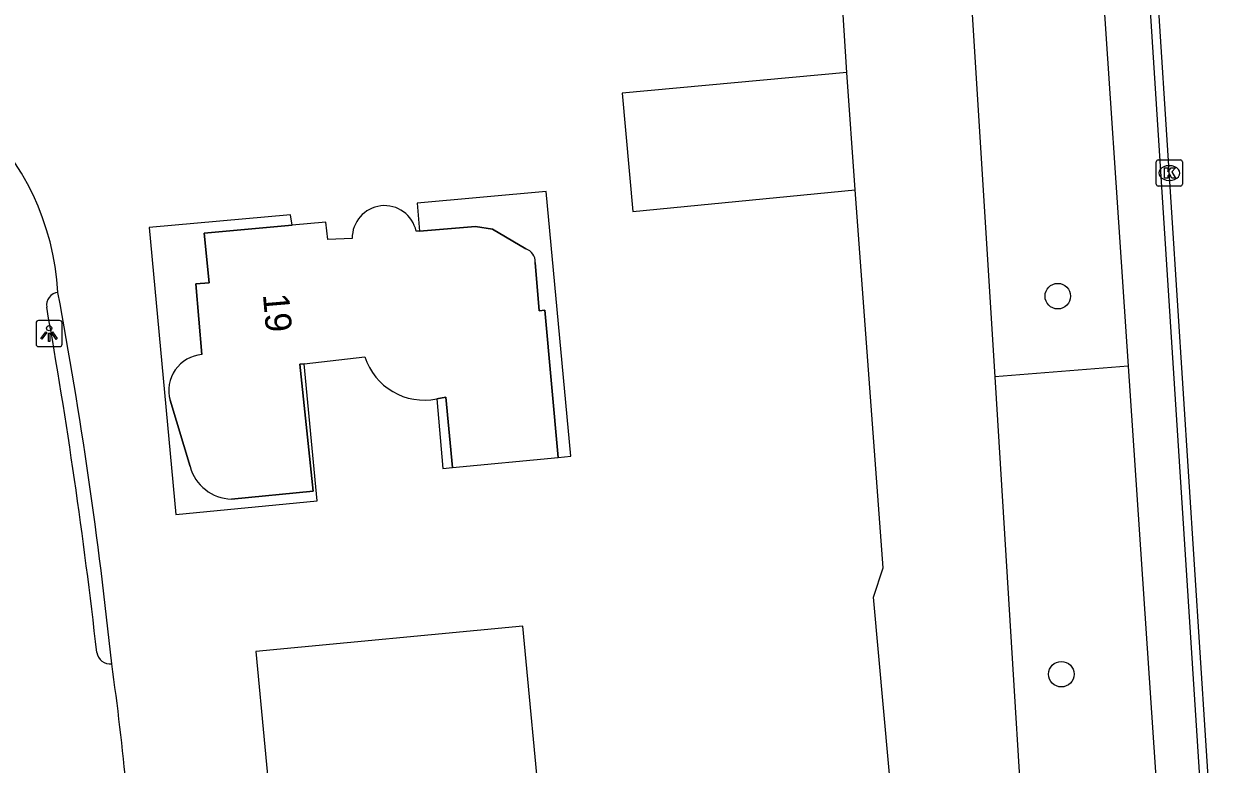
# Model space of a CAD drawing. Extents: x 162157 to 163165, y 378998 to 380775.
# Drawn here: x 162424.68 to 162470.37, y 380661.34 to 380689.68 of the extents above; entities that cross this region are included whole.
import ezdxf

# ---------------------------------------------------------------- set-up
doc = ezdxf.new("R2010")
doc.units = 0
for name, color, linetype in [('IMGEO_Berm_groen', 7, 'Continuous'), ('IMGEO_Boom', 7, 'Continuous'), ('IMGEO_Groenvoorziening', 7, 'Continuous'), ('IMGEO_Kolk', 7, 'Continuous'), ('IMGEO_Lichtpunt', 7, 'Continuous'), ('IMGEO_Pand', 7, 'Continuous'), ('IMGEO_Pand_nummerreeks', 7, 'Continuous'), ('IMGEO_Pand_overbouw', 7, 'Continuous'), ('IMGEO_Rijbaan_lokaal_gesloten', 7, 'Continuous'), ('IMGEO_Rijbaan_lokaal_open', 7, 'Continuous'), ('IMGEO_Voetpad_open', 7, 'Continuous')]:
    doc.layers.add(name, color=color, linetype=linetype)

msp = doc.modelspace()

# ---------------------------------------------------------------- linework, layer by layer
at = {"layer": 'IMGEO_Berm_groen'}
for points in [[(162460.5, 380697.81), (162461.859, 380676.176)], [(162466.966, 380676.574), (162461.859, 380676.176)], [(162461.859, 380676.176), (162463.528, 380649.012)]]:
    msp.add_lwpolyline(points, dxfattribs=at)
at = {"layer": 'IMGEO_Boom'}
for centre in [(162464.27, 380679.259), (162464.406, 380664.784)]:
    msp.add_circle(centre, 0.489, dxfattribs=at)
at = {"layer": 'IMGEO_Groenvoorziening'}
for points in [[(162456.195, 380687.817), (162455.268, 380702.293)], [(162458.951, 380648.521), (162457.215, 380667.736), (162457.588, 380668.862), (162456.516, 380683.328)]]:
    msp.add_lwpolyline(points, dxfattribs=at)
at = {"layer": 'IMGEO_Kolk'}
for p, q in [((162468.039, 380683.547), (162468.039, 380684.399)), ((162468.114, 380684.473), (162468.966, 380684.473)), ((162469.04, 380684.399), (162469.04, 380683.547)), ((162468.527, 380684.253), (162468.552, 380684.253)), ((162468.966, 380683.473), (162468.114, 380683.473)), ((162468.55, 380683.693), (162468.525, 380683.693))]:
    msp.add_line(p, q, dxfattribs=at)
for points in [[(162468.039, 380683.547), (162468.039, 380684.399)], [(162468.114, 380684.473), (162468.966, 380684.473)], [(162469.04, 380684.399), (162469.04, 380683.547)], [(162468.36, 380684.173), (162468.483, 380684.173), (162468.483, 380684.022), (162468.613, 380684.173), (162468.777, 380684.173), (162468.631, 380684.022), (162468.784, 380683.773), (162468.632, 380683.773), (162468.547, 380683.937), (162468.483, 380683.87), (162468.483, 380683.773), (162468.36, 380683.773), (162468.36, 380684.173)], [(162468.966, 380683.473), (162468.114, 380683.473)]]:
    msp.add_lwpolyline(points, dxfattribs=at)
for centre, start, end in [((162468.116, 380684.397), 91.552, 178.448), ((162468.116, 380684.397), 91.552, 178.448), ((162468.964, 380684.397), 1.552, 88.448), ((162468.964, 380684.397), 1.552, 88.448), ((162468.116, 380683.549), 181.552, 268.448), ((162468.116, 380683.549), 181.552, 268.448), ((162468.964, 380683.549), 271.552, 358.448), ((162468.964, 380683.549), 271.552, 358.448)]:
    msp.add_arc(centre, 0.0765, start, end, dxfattribs=at)
for centre, major_axis, ratio, start_param, end_param in [((162468.526, 380683.973), (-0.387, 0.002), 0.722429, 4.712389, 7.853982), ((162468.551, 380683.973), (-0.39, 0.002), 0.717154, 1.570796, 4.712389)]:
    msp.add_ellipse(centre, major_axis=major_axis, ratio=ratio, start_param=start_param, end_param=end_param, dxfattribs=at)
at = {"layer": 'IMGEO_Lichtpunt'}
for p, q in [((162425.143, 380678.232), (162425.143, 380677.425)), ((162425.143, 380678.232), (162425.143, 380677.425)), ((162426.045, 380678.327), (162425.237, 380678.327)), ((162426.045, 380678.327), (162425.237, 380678.327)), ((162426.139, 380677.425), (162426.139, 380678.232)), ((162426.139, 380677.425), (162426.139, 380678.232)), ((162425.237, 380677.331), (162426.045, 380677.331)), ((162425.237, 380677.331), (162426.045, 380677.331))]:
    msp.add_line(p, q, dxfattribs=at)
for points in [[(162425.517, 380677.896), (162425.556, 380677.868), (162425.368, 380677.606), (162425.33, 380677.633), (162425.517, 380677.896)], [(162425.619, 380677.848), (162425.666, 380677.848), (162425.666, 380677.526), (162425.619, 380677.526), (162425.619, 380677.848)], [(162425.729, 380677.868), (162425.767, 380677.895), (162425.954, 380677.633), (162425.915, 380677.605), (162425.729, 380677.868)]]:
    msp.add_lwpolyline(points, dxfattribs=at)
msp.add_circle((162425.642, 380678.03), 0.0994, dxfattribs=at)
for centre, start, end in [((162425.237, 380678.232), 90, 180), ((162425.237, 380678.232), 90, 180), ((162426.045, 380678.232), 0, 90), ((162426.045, 380678.232), 0, 90), ((162425.237, 380677.425), 180, 270), ((162425.237, 380677.425), 180, 270), ((162426.045, 380677.425), 270, 0), ((162426.045, 380677.425), 270, 360)]:
    msp.add_arc(centre, 0.0946, start, end, dxfattribs=at)
at = {"layer": 'IMGEO_Pand'}
for points in [[(162456.195, 380687.817), (162447.59, 380687.025), (162448, 380682.5), (162456.516, 380683.328)], [(162456.516, 380683.328), (162456.195, 380687.817)], [(162437.251, 380681.461), (162436.323, 380681.429), (162436.242, 380682.092), (162434.952, 380681.977), (162431.577, 380681.675), (162431.768, 380679.769), (162431.266, 380679.728), (162431.496, 380677.026)], [(162443.902, 380681.069), (162442.622, 380681.826), (162441.973, 380681.922), (162439.821, 380681.752), (162439.699, 380681.742)], [(162440.489, 380675.325), (162440.841, 380675.386), (162441.089, 380672.703), (162445.141, 380673.086), (162444.632, 380678.72), (162444.405, 380678.702), (162444.262, 380680.552)], [(162432.622, 380671.49), (162435.753, 380671.787), (162435.249, 380676.65), (162435.408, 380676.665), (162437.733, 380676.94)], [(162430.274, 380675.272), (162431.041, 380672.733)], [(162440.383, 380650.906), (162441.618, 380651.023), (162441.577, 380651.451), (162445.184, 380651.792), (162445.083, 380652.857), (162448.16, 380653.148), (162447.588, 380659.201), (162444.511, 380658.91), (162443.783, 380666.619), (162433.563, 380665.652), (162434.245, 380658.352), (162436.029, 380658.523), (162436.739, 380650.994), (162440.343, 380651.335), (162440.383, 380650.906)]]:
    msp.add_lwpolyline(points, dxfattribs=at)
for centre, radius, start, end in [((162438.488, 380681.487), 1.237, 11.9096, 181.1868), ((162443.72, 380680.559), 0.542, 359.3041, 70.3968), ((162431.612, 380675.642), 1.389, 94.8105, 195.4602), ((162440.014, 380677.673), 2.396, 197.8253, 281.4346), ((162432.668, 380673.176), 1.686, 195.2224, 268.428)]:
    msp.add_arc(centre, radius, start, end, dxfattribs=at)
at = {"layer": 'IMGEO_Pand_overbouw'}
for points in [[(162445.141, 380673.086), (162445.618, 380673.129), (162444.682, 380683.268), (162439.737, 380682.815), (162439.821, 380681.752), (162441.973, 380681.922), (162442.622, 380681.826), (162443.902, 380681.069)], [(162434.952, 380681.977), (162434.89, 380682.373), (162429.472, 380681.889), (162430.495, 380670.904), (162435.907, 380671.419), (162435.408, 380676.665), (162435.249, 380676.65), (162435.753, 380671.787), (162432.622, 380671.49)], [(162431.496, 380677.026), (162431.266, 380679.728), (162431.768, 380679.769), (162431.577, 380681.675), (162434.952, 380681.977)], [(162444.262, 380680.552), (162444.405, 380678.702), (162444.632, 380678.72), (162445.141, 380673.086)], [(162431.041, 380672.733), (162430.274, 380675.272)]]:
    msp.add_lwpolyline(points, dxfattribs=at)
msp.add_lwpolyline([(162441.089, 380672.703), (162440.841, 380675.386), (162440.489, 380675.325), (162440.722, 380672.666)], close=True, dxfattribs=at)
for centre, radius, start, end in [((162443.72, 380680.559), 0.542, 359.3041, 70.3968), ((162431.612, 380675.642), 1.389, 94.8105, 195.4602), ((162432.668, 380673.176), 1.686, 195.2224, 268.428)]:
    msp.add_arc(centre, radius, start, end, dxfattribs=at)
at = {"layer": 'IMGEO_Rijbaan_lokaal_gesloten'}
for points in [[(162470.372, 380655.509), (162466.903, 380709.429), (162466.581, 380713.671), (162466.173, 380720.592)], [(162470.053, 380655.488), (162466.582, 380709.432)]]:
    msp.add_lwpolyline(points, dxfattribs=at)
at = {"layer": 'IMGEO_Rijbaan_lokaal_open'}
for centre, radius, start, end in [((162415.913, 380678.811), 10.087, 3.3743, 89.9136), ((162426.037, 380678.916), 0.492, 96.4235, 189.6122), ((162215.853, 380641.664), 212.968, 6.45884, 10.0514), ((162427.985, 380665.703), 0.523, 189.0713, 276.2666), ((162327.094, 380650.947), 101.947, 2.53768, 8.02755)]:
    msp.add_arc(centre, radius, start, end, dxfattribs=at)
at = {"layer": 'IMGEO_Voetpad_open'}
for points in [[(162465.326, 380700.959), (162465.682, 380695.67), (162463.288, 380695.51), (162463.409, 380693.714), (162465.803, 380693.874), (162466.966, 380676.574)], [(162466.966, 380676.574), (162468.239, 380657.63), (162468.3, 380655.001)]]:
    msp.add_lwpolyline(points, dxfattribs=at)
msp.add_arc((162246.554, 380646.154), 182.483, 5.98589, 10.49874, dxfattribs=at)

# ---------------------------------------------------------------- texts
at = {"layer": 'IMGEO_Pand_nummerreeks'}
msp.add_text('19', height=1, rotation=274.8654, dxfattribs=at).set_placement((162433.83, 380679.324))

doc.saveas('drawing.dxf')
